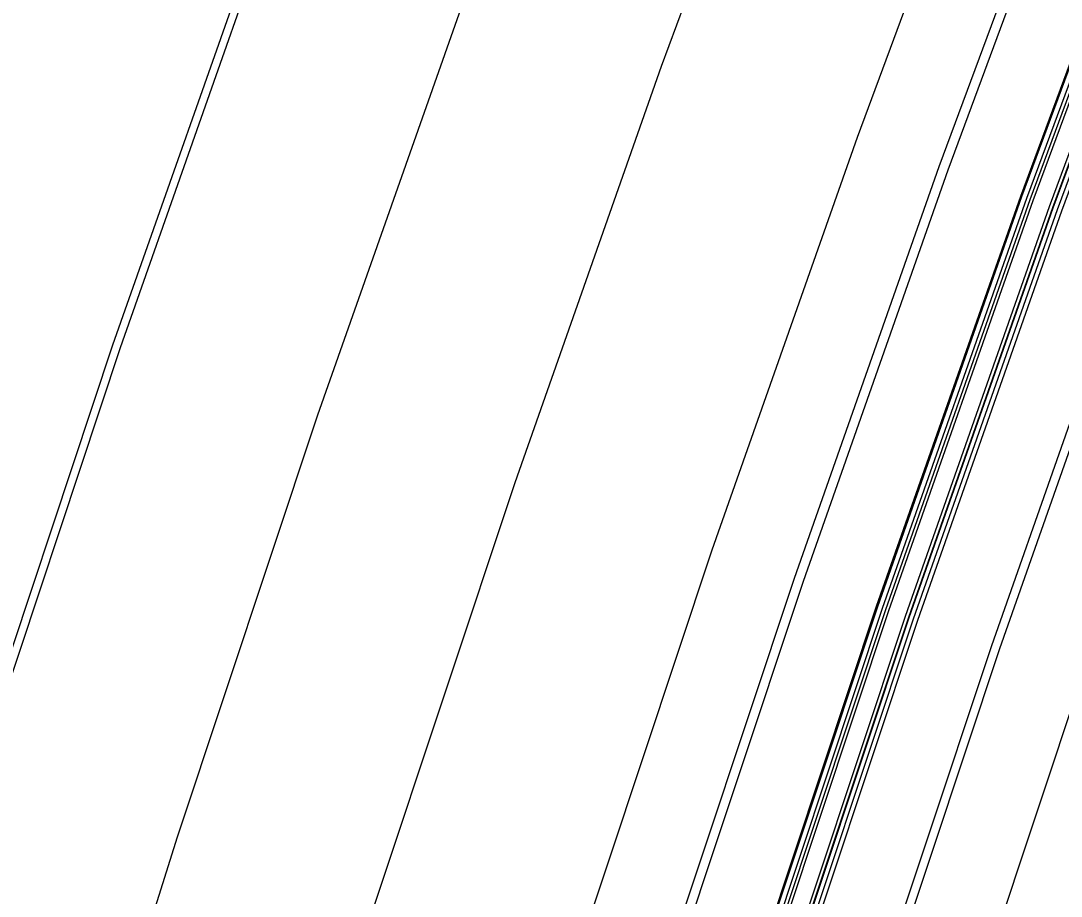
# Model space of a CAD drawing. Extents: x 1797478 to 1804836, y 246529 to 250952.
# Drawn here: x 1798015.6 to 1798075.5, y 250186.8 to 250237.2 of the extents above; entities that cross this region are included whole.
import ezdxf

# ---------------------------------------------------------------- set-up
doc = ezdxf.new("R2010")
doc.units = 0
for name, color, linetype in [('1', 7, 'Continuous'), ('DRAINAGE', 7, 'Continuous'), ('EDPV-LINE', 7, 'Continuous'), ('SHDR-UPAV', 7, 'Continuous')]:
    doc.layers.add(name, color=color, linetype=linetype)

msp = doc.modelspace()

# ---------------------------------------------------------------- linework, layer by layer
for points in [[(1798002.102, 250064.192), (1798008.058, 250088.876), (1798014.431, 250113.456), (1798021.217, 250137.925), (1798028.417, 250162.275), (1798036.026, 250186.501), (1798044.044, 250210.594), (1798052.467, 250234.549), (1798061.294, 250258.357), (1798070.522, 250282.014), (1798080.147, 250305.511), (1798090.169, 250328.842), (1798100.583, 250352.001), (1798111.387, 250374.98), (1798122.577, 250397.774), (1798134.151, 250420.375), (1798144.66, 250440.118), (1798146.105, 250442.778), (1798157.376, 250463.101), (1798158.436, 250464.975), (1798171.14, 250486.962), (1798181.526, 250504.324)], [(1798002.102, 250064.192), (1798008.058, 250088.876), (1798014.431, 250113.456), (1798021.217, 250137.925), (1798028.417, 250162.275), (1798036.026, 250186.501), (1798044.044, 250210.594), (1798052.467, 250234.549), (1798061.294, 250258.357), (1798070.522, 250282.014), (1798080.147, 250305.511), (1798090.169, 250328.842), (1798100.583, 250352.001), (1798111.387, 250374.98), (1798122.577, 250397.774), (1798134.151, 250420.375), (1798144.66, 250440.118), (1798146.105, 250442.778), (1798157.376, 250463.101), (1798158.436, 250464.975), (1798171.14, 250486.962), (1798181.526, 250504.324)], [(1798002.102, 250064.192), (1798008.058, 250088.876), (1798014.431, 250113.456), (1798021.217, 250137.925), (1798028.417, 250162.275), (1798036.026, 250186.501), (1798044.044, 250210.594), (1798052.467, 250234.549), (1798061.294, 250258.357), (1798070.522, 250282.014), (1798080.147, 250305.511), (1798090.169, 250328.842), (1798100.583, 250352.001), (1798111.387, 250374.98), (1798122.577, 250397.774), (1798134.151, 250420.375), (1798144.66, 250440.118), (1798146.105, 250442.778), (1798157.376, 250463.101), (1798158.436, 250464.975), (1798171.14, 250486.962), (1798181.526, 250504.324)], [(1798002.102, 250064.192), (1798008.058, 250088.876), (1798014.431, 250113.456), (1798021.217, 250137.925), (1798028.417, 250162.275), (1798036.026, 250186.501), (1798044.044, 250210.594), (1798052.467, 250234.549), (1798061.294, 250258.357), (1798070.522, 250282.014), (1798080.147, 250305.511), (1798090.169, 250328.842), (1798100.583, 250352.001), (1798111.387, 250374.98), (1798122.577, 250397.774), (1798134.151, 250420.375), (1798144.66, 250440.118), (1798146.105, 250442.778), (1798157.376, 250463.101), (1798158.436, 250464.975), (1798171.14, 250486.962), (1798181.526, 250504.324)], [(1797978.124, 250069.764), (1797984.327, 250094.815), (1797990.803, 250119.795), (1797997.701, 250144.662), (1798005.017, 250169.409), (1798012.75, 250194.028), (1798020.898, 250218.514), (1798029.459, 250242.858), (1798038.429, 250267.055), (1798047.807, 250291.096), (1798057.59, 250314.975), (1798067.774, 250338.686), (1798078.358, 250362.222), (1798089.337, 250385.575), (1798100.71, 250408.74), (1798112.472, 250431.709), (1798123.152, 250451.773), (1798124.621, 250454.476), (1798136.075, 250475.13), (1798137.152, 250477.035), (1798150.063, 250499.379)], [(1797978.575, 250069.66), (1797984.776, 250094.703), (1797991.25, 250119.675), (1797998.146, 250144.534), (1798005.46, 250169.274), (1798013.191, 250193.886), (1798021.336, 250218.364), (1798029.894, 250242.701), (1798038.862, 250266.89), (1798048.237, 250290.924), (1798058.016, 250314.796), (1798068.198, 250338.5), (1798078.778, 250362.028), (1798089.755, 250385.375), (1798101.124, 250408.532), (1798112.882, 250431.494), (1798123.559, 250451.553), (1798125.027, 250454.255), (1798136.478, 250474.903), (1798137.555, 250476.807), (1798150.461, 250499.144)], [(1797978.575, 250069.66), (1797984.776, 250094.703), (1797991.25, 250119.675), (1797998.146, 250144.534), (1798005.46, 250169.274), (1798013.191, 250193.886), (1798021.336, 250218.364), (1798029.894, 250242.701), (1798038.862, 250266.89), (1798048.237, 250290.924), (1798058.016, 250314.796), (1798068.198, 250338.5), (1798078.778, 250362.028), (1798089.755, 250385.375), (1798101.124, 250408.532), (1798112.882, 250431.494), (1798123.559, 250451.553), (1798125.027, 250454.255), (1798136.478, 250474.903), (1798137.555, 250476.807), (1798150.461, 250499.144)], [(1798019.699, 250085.963), (1798026.021, 250110.346), (1798032.753, 250134.62), (1798039.895, 250158.776), (1798047.444, 250182.808), (1798055.397, 250206.709), (1798063.753, 250230.472), (1798072.51, 250254.091), (1798081.664, 250277.559), (1798091.213, 250300.868), (1798101.154, 250324.013), (1798111.485, 250346.987), (1798122.203, 250369.783), (1798133.304, 250392.395), (1798144.786, 250414.816), (1798155.211, 250434.401), (1798156.644, 250437.039), (1798167.825, 250457.201), (1798168.876, 250459.06), (1798181.479, 250480.87), (1798191.782, 250498.094)], [(1798019.699, 250085.963), (1798026.021, 250110.346), (1798032.753, 250134.62), (1798039.895, 250158.776), (1798047.444, 250182.808), (1798055.397, 250206.709), (1798063.753, 250230.472), (1798072.51, 250254.091), (1798081.664, 250277.559), (1798091.213, 250300.868), (1798101.154, 250324.013), (1798111.485, 250346.987), (1798122.203, 250369.783), (1798133.304, 250392.395), (1798144.786, 250414.816), (1798155.211, 250434.401), (1798156.644, 250437.039), (1798167.825, 250457.201), (1798168.876, 250459.06), (1798181.479, 250480.87), (1798191.782, 250498.094)], [(1798019.699, 250085.963), (1798026.021, 250110.346), (1798032.753, 250134.62), (1798039.895, 250158.776), (1798047.444, 250182.808), (1798055.397, 250206.709), (1798063.753, 250230.472), (1798072.51, 250254.091), (1798081.664, 250277.559), (1798091.213, 250300.868), (1798101.154, 250324.013), (1798111.485, 250346.987), (1798122.203, 250369.783), (1798133.304, 250392.395), (1798144.786, 250414.816), (1798155.211, 250434.401), (1798156.644, 250437.039), (1798167.825, 250457.201), (1798168.876, 250459.06), (1798181.479, 250480.87), (1798191.782, 250498.094)], [(1798019.699, 250085.963), (1798026.021, 250110.346), (1798032.753, 250134.62), (1798039.895, 250158.776), (1798047.444, 250182.808), (1798055.397, 250206.709), (1798063.753, 250230.472), (1798072.51, 250254.091), (1798081.664, 250277.559), (1798091.213, 250300.868), (1798101.154, 250324.013), (1798111.485, 250346.987), (1798122.203, 250369.783), (1798133.304, 250392.395), (1798144.786, 250414.816), (1798155.211, 250434.401), (1798156.644, 250437.039), (1798167.825, 250457.201), (1798168.876, 250459.06), (1798181.479, 250480.87), (1798191.782, 250498.094)], [(1798024.549, 250084.749), (1798030.85, 250109.051), (1798037.56, 250133.243), (1798044.678, 250157.318), (1798052.201, 250181.269), (1798060.128, 250205.09), (1798068.456, 250228.774), (1798077.183, 250252.314), (1798086.307, 250275.702), (1798095.824, 250298.934), (1798105.732, 250322.001), (1798116.028, 250344.898), (1798126.71, 250367.618), (1798137.774, 250390.153), (1798149.217, 250412.499), (1798159.607, 250432.019), (1798161.035, 250434.648), (1798172.178, 250454.742), (1798173.227, 250456.595), (1798185.787, 250478.332), (1798196.056, 250495.498)], [(1798025.079, 250084.616), (1798031.377, 250108.909), (1798038.085, 250133.092), (1798045.2, 250157.159), (1798052.72, 250181.101), (1798060.644, 250204.914), (1798068.969, 250228.589), (1798077.693, 250252.12), (1798086.813, 250275.5), (1798096.327, 250298.723), (1798106.231, 250321.782), (1798116.524, 250344.67), (1798127.202, 250367.381), (1798138.261, 250389.909), (1798149.7, 250412.246), (1798160.087, 250431.759), (1798161.515, 250434.388), (1798172.653, 250454.474), (1798173.701, 250456.326), (1798186.257, 250478.055), (1798196.522, 250495.215)], [(1798036.675, 250081.714), (1798042.923, 250105.812), (1798049.577, 250129.8), (1798056.635, 250153.673), (1798064.095, 250177.423), (1798071.955, 250201.043), (1798080.213, 250224.528), (1798088.867, 250247.87), (1798097.913, 250271.062), (1798107.35, 250294.098), (1798117.175, 250316.971), (1798127.385, 250339.675), (1798137.977, 250362.204), (1798148.947, 250384.55), (1798160.294, 250406.708), (1798170.597, 250426.063), (1798172.013, 250428.671), (1798183.063, 250448.595), (1798184.102, 250450.433), (1798196.557, 250471.987), (1798206.739, 250489.009), (1798209.374, 250493.329)], [(1797990.265, 250066.943), (1797996.417, 250091.789), (1798002.841, 250116.565), (1798009.682, 250141.229), (1798016.938, 250165.774), (1798024.608, 250190.193), (1798032.69, 250214.479), (1798041.181, 250238.625), (1798050.078, 250262.624), (1798059.379, 250286.469), (1798069.082, 250310.154), (1798079.183, 250333.671), (1798089.681, 250357.015), (1798100.571, 250380.177), (1798111.851, 250403.153), (1798123.517, 250425.935), (1798134.11, 250445.835), (1798135.566, 250448.516), (1798146.927, 250469.002), (1798147.995, 250470.891), (1798160.8, 250493.053)], [(1798029.46, 250083.52), (1798035.739, 250107.739), (1798042.426, 250131.849), (1798049.52, 250155.842), (1798057.018, 250179.712), (1798064.917, 250203.451), (1798073.217, 250227.054), (1798081.914, 250250.514), (1798091.007, 250273.823), (1798100.491, 250296.975), (1798110.366, 250319.964), (1798120.627, 250342.783), (1798131.272, 250365.425), (1798142.299, 250387.884), (1798153.703, 250410.154), (1798164.058, 250429.607), (1798165.481, 250432.228), (1798176.586, 250452.253), (1798177.631, 250454.1), (1798190.148, 250475.763), (1798200.382, 250492.87)], [(1798029.751, 250083.447), (1798036.029, 250107.661), (1798042.715, 250131.766), (1798049.807, 250155.754), (1798057.303, 250179.619), (1798065.201, 250203.354), (1798073.499, 250226.953), (1798082.195, 250250.407), (1798091.285, 250273.712), (1798100.768, 250296.859), (1798110.64, 250319.844), (1798120.9, 250342.658), (1798131.543, 250365.295), (1798142.567, 250387.75), (1798153.968, 250410.015), (1798164.321, 250429.464), (1798165.745, 250432.084), (1798176.847, 250452.105), (1798177.892, 250453.952), (1798190.407, 250475.611), (1798200.639, 250492.715)], [(1798029.95, 250083.397), (1798036.227, 250107.608), (1798042.912, 250131.71), (1798050.003, 250155.694), (1798057.498, 250179.556), (1798065.395, 250203.288), (1798073.692, 250226.883), (1798082.386, 250250.334), (1798091.475, 250273.636), (1798100.957, 250296.78), (1798110.828, 250319.761), (1798121.086, 250342.572), (1798131.727, 250365.207), (1798142.75, 250387.658), (1798154.15, 250409.92), (1798164.501, 250429.367), (1798165.924, 250431.986), (1798177.026, 250452.005), (1798178.07, 250453.851), (1798190.583, 250475.507), (1798200.814, 250492.608)], [(1798030.127, 250083.353), (1798036.404, 250107.561), (1798043.088, 250131.659), (1798050.178, 250155.641), (1798057.672, 250179.5), (1798065.568, 250203.229), (1798073.864, 250226.821), (1798082.558, 250250.269), (1798091.646, 250273.568), (1798101.126, 250296.709), (1798110.996, 250319.687), (1798121.252, 250342.496), (1798131.892, 250365.127), (1798142.914, 250387.576), (1798154.312, 250409.835), (1798164.662, 250429.279), (1798166.085, 250431.899), (1798177.185, 250451.915), (1798178.229, 250453.76), (1798190.741, 250475.414), (1798200.97, 250492.513)], [(1798031.098, 250083.11), (1798037.369, 250107.302), (1798044.049, 250131.384), (1798051.134, 250155.349), (1798058.624, 250179.192), (1798066.515, 250202.905), (1798074.805, 250226.481), (1798083.492, 250249.914), (1798092.574, 250273.196), (1798102.048, 250296.322), (1798111.911, 250319.285), (1798122.161, 250342.078), (1798132.794, 250364.694), (1798143.807, 250387.128), (1798155.198, 250409.372), (1798165.542, 250428.803), (1798166.964, 250431.421), (1798178.056, 250451.423), (1798179.099, 250453.267), (1798191.603, 250474.906), (1798201.825, 250491.994)], [(1798031.292, 250083.062), (1798037.563, 250107.25), (1798044.241, 250131.329), (1798051.326, 250155.291), (1798058.814, 250179.131), (1798066.704, 250202.84), (1798074.993, 250226.413), (1798083.679, 250249.843), (1798092.76, 250273.122), (1798102.232, 250296.245), (1798112.094, 250319.205), (1798122.342, 250341.994), (1798132.974, 250364.607), (1798143.986, 250387.038), (1798155.376, 250409.279), (1798165.717, 250428.708), (1798167.139, 250431.325), (1798178.23, 250451.324), (1798179.273, 250453.169), (1798191.775, 250474.805), (1798201.996, 250491.89)], [(1798031.326, 250083.053), (1798037.597, 250107.241), (1798044.275, 250131.319), (1798051.36, 250155.281), (1798058.848, 250179.12), (1798066.737, 250202.829), (1798075.026, 250226.401), (1798083.712, 250249.83), (1798092.793, 250273.109), (1798102.265, 250296.231), (1798112.127, 250319.19), (1798122.375, 250341.979), (1798133.006, 250364.592), (1798144.018, 250387.022), (1798155.407, 250409.263), (1798165.749, 250428.691), (1798167.17, 250431.308), (1798178.261, 250451.307), (1798179.304, 250453.151), (1798191.806, 250474.787), (1798202.026, 250491.872)], [(1798031.583, 250082.989), (1798037.852, 250107.172), (1798044.53, 250131.246), (1798051.613, 250155.204), (1798059.099, 250179.038), (1798066.988, 250202.743), (1798075.275, 250226.311), (1798083.96, 250249.736), (1798093.038, 250273.011), (1798102.509, 250296.129), (1798112.369, 250319.084), (1798122.615, 250341.869), (1798133.245, 250364.478), (1798144.254, 250386.903), (1798155.642, 250409.14), (1798165.981, 250428.565), (1798167.403, 250431.181), (1798178.491, 250451.177), (1798179.534, 250453.021), (1798192.033, 250474.652), (1798202.252, 250491.734)], [(1798041.526, 250080.5), (1798047.752, 250104.516), (1798054.383, 250128.423), (1798061.417, 250152.215), (1798068.852, 250175.884), (1798076.686, 250199.425), (1798084.916, 250222.829), (1798093.54, 250246.092), (1798102.556, 250269.205), (1798111.961, 250292.163), (1798121.752, 250314.959), (1798131.927, 250337.586), (1798142.483, 250360.038), (1798153.417, 250382.309), (1798164.725, 250404.391), (1798174.993, 250423.681), (1798176.405, 250426.28), (1798187.417, 250446.137), (1798188.452, 250447.968), (1798200.865, 250469.45), (1798211.013, 250486.413), (1798213.638, 250490.718)], [(1798041.526, 250080.5), (1798047.752, 250104.516), (1798054.383, 250128.423), (1798061.417, 250152.215), (1798068.852, 250175.884), (1798076.686, 250199.425), (1798084.916, 250222.829), (1798093.54, 250246.092), (1798102.556, 250269.205), (1798111.961, 250292.163), (1798121.752, 250314.959), (1798131.927, 250337.586), (1798142.483, 250360.038), (1798153.417, 250382.309), (1798164.725, 250404.391), (1798174.993, 250423.681), (1798176.405, 250426.28), (1798187.417, 250446.137), (1798188.452, 250447.968), (1798200.865, 250469.45), (1798211.013, 250486.413), (1798213.638, 250490.718)], [(1798041.526, 250080.5), (1798047.752, 250104.516), (1798054.383, 250128.423), (1798061.417, 250152.215), (1798068.852, 250175.884), (1798076.686, 250199.425), (1798084.916, 250222.829), (1798093.54, 250246.092), (1798102.556, 250269.205), (1798111.961, 250292.163), (1798121.752, 250314.959), (1798131.927, 250337.586), (1798142.483, 250360.038), (1798153.417, 250382.309), (1798164.725, 250404.391), (1798174.993, 250423.681), (1798176.405, 250426.28), (1798187.417, 250446.137), (1798188.452, 250447.968), (1798200.865, 250469.45), (1798211.013, 250486.413), (1798213.638, 250490.718)], [(1798041.526, 250080.5), (1798047.752, 250104.516), (1798054.383, 250128.423), (1798061.417, 250152.215), (1798068.852, 250175.884), (1798076.686, 250199.425), (1798084.916, 250222.829), (1798093.54, 250246.092), (1798102.556, 250269.205), (1798111.961, 250292.163), (1798121.752, 250314.959), (1798131.927, 250337.586), (1798142.483, 250360.038), (1798153.417, 250382.309), (1798164.725, 250404.391), (1798174.993, 250423.681), (1798176.405, 250426.28), (1798187.417, 250446.137), (1798188.452, 250447.968), (1798200.865, 250469.45), (1798211.013, 250486.413), (1798213.638, 250490.718)], [(1798041.526, 250080.5), (1798047.752, 250104.516), (1798054.383, 250128.423), (1798061.417, 250152.215), (1798068.852, 250175.884), (1798076.686, 250199.425), (1798084.916, 250222.829), (1798093.54, 250246.092), (1798102.556, 250269.205), (1798111.961, 250292.163), (1798121.752, 250314.959), (1798131.927, 250337.586), (1798142.483, 250360.038), (1798153.417, 250382.309), (1798164.725, 250404.391), (1798174.993, 250423.681), (1798176.405, 250426.28), (1798187.417, 250446.137), (1798188.452, 250447.968), (1798200.865, 250469.45), (1798211.013, 250486.413), (1798213.638, 250490.718)], [(1798036.196, 250081.834), (1798042.445, 250105.94), (1798049.101, 250129.936), (1798056.162, 250153.817), (1798063.624, 250177.575), (1798071.487, 250201.203), (1798079.748, 250224.696), (1798088.404, 250248.045), (1798097.454, 250271.245), (1798106.894, 250294.289), (1798116.722, 250317.17), (1798126.936, 250339.882), (1798137.531, 250362.418), (1798148.505, 250384.772), (1798159.856, 250406.937), (1798170.162, 250426.299), (1798171.579, 250428.907), (1798182.632, 250448.839), (1798183.672, 250450.677), (1798196.131, 250472.238), (1798206.317, 250489.266)]]:
    msp.add_lwpolyline(points)
at = {"layer": '1'}
msp.add_lwpolyline([(1798002.102, 250064.192), (1798008.058, 250088.876), (1798014.431, 250113.456), (1798021.217, 250137.925), (1798028.417, 250162.275), (1798036.026, 250186.501), (1798044.044, 250210.594), (1798052.467, 250234.549), (1798061.294, 250258.357), (1798070.522, 250282.014), (1798080.147, 250305.511), (1798090.169, 250328.842), (1798100.583, 250352.001), (1798111.387, 250374.98), (1798122.577, 250397.774), (1798134.151, 250420.375), (1798144.66, 250440.118), (1798146.105, 250442.778), (1798157.376, 250463.101), (1798158.436, 250464.975), (1798171.14, 250486.962), (1798181.526, 250504.324)], dxfattribs=at)
at = {"layer": 'DRAINAGE'}
for points in [[(1798029.46, 250083.52), (1798035.739, 250107.739), (1798042.426, 250131.849), (1798049.52, 250155.842), (1798057.018, 250179.712), (1798064.917, 250203.451), (1798073.217, 250227.054), (1798081.914, 250250.514), (1798091.007, 250273.823), (1798100.491, 250296.975), (1798110.366, 250319.964), (1798120.627, 250342.783), (1798131.272, 250365.425), (1798142.299, 250387.884), (1798153.703, 250410.154), (1798164.058, 250429.607), (1798165.481, 250432.228), (1798176.586, 250452.253), (1798177.631, 250454.1), (1798190.148, 250475.763), (1798200.382, 250492.87)], [(1798031.583, 250082.989), (1798037.852, 250107.172), (1798044.53, 250131.246), (1798051.613, 250155.204), (1798059.099, 250179.038), (1798066.988, 250202.743), (1798075.275, 250226.311), (1798083.96, 250249.736), (1798093.038, 250273.011), (1798102.509, 250296.129), (1798112.369, 250319.084), (1798122.615, 250341.869), (1798133.245, 250364.478), (1798144.254, 250386.903), (1798155.642, 250409.14), (1798165.981, 250428.565), (1798167.403, 250431.181), (1798178.491, 250451.177), (1798179.534, 250453.021), (1798192.033, 250474.652), (1798202.252, 250491.734)]]:
    msp.add_lwpolyline(points, dxfattribs=at)
at = {"layer": 'EDPV-LINE'}
for points in [[(1797978.575, 250069.66), (1797984.776, 250094.703), (1797991.25, 250119.675), (1797998.146, 250144.534), (1798005.46, 250169.274), (1798013.191, 250193.886), (1798021.336, 250218.364), (1798029.894, 250242.701), (1798038.862, 250266.89), (1798048.237, 250290.924), (1798058.016, 250314.796), (1798068.198, 250338.5), (1798078.778, 250362.028), (1798089.755, 250385.375), (1798101.124, 250408.532), (1798112.882, 250431.494), (1798123.559, 250451.553), (1798125.027, 250454.255), (1798136.478, 250474.903), (1798137.555, 250476.807), (1798150.461, 250499.144)], [(1797978.575, 250069.66), (1797984.776, 250094.703), (1797991.25, 250119.675), (1797998.146, 250144.534), (1798005.46, 250169.274), (1798013.191, 250193.886), (1798021.336, 250218.364), (1798029.894, 250242.701), (1798038.862, 250266.89), (1798048.237, 250290.924), (1798058.016, 250314.796), (1798068.198, 250338.5), (1798078.778, 250362.028), (1798089.755, 250385.375), (1798101.124, 250408.532), (1798112.882, 250431.494), (1798123.559, 250451.553), (1798125.027, 250454.255), (1798136.478, 250474.903), (1798137.555, 250476.807), (1798150.461, 250499.144)], [(1797978.575, 250069.66), (1797984.776, 250094.703), (1797991.25, 250119.675), (1797998.146, 250144.534), (1798005.46, 250169.274), (1798013.191, 250193.886), (1798021.336, 250218.364), (1798029.894, 250242.701), (1798038.862, 250266.89), (1798048.237, 250290.924), (1798058.016, 250314.796), (1798068.198, 250338.5), (1798078.778, 250362.028), (1798089.755, 250385.375), (1798101.124, 250408.532), (1798112.882, 250431.494), (1798123.559, 250451.553), (1798125.027, 250454.255), (1798136.478, 250474.903), (1798137.555, 250476.807), (1798150.461, 250499.144)], [(1797978.575, 250069.66), (1797984.776, 250094.703), (1797991.25, 250119.675), (1797998.146, 250144.534), (1798005.46, 250169.274), (1798013.191, 250193.886), (1798021.336, 250218.364), (1798029.894, 250242.701), (1798038.862, 250266.89), (1798048.237, 250290.924), (1798058.016, 250314.796), (1798068.198, 250338.5), (1798078.778, 250362.028), (1798089.755, 250385.375), (1798101.124, 250408.532), (1798112.882, 250431.494), (1798123.559, 250451.553), (1798125.027, 250454.255), (1798136.478, 250474.903), (1798137.555, 250476.807), (1798150.461, 250499.144)], [(1798019.699, 250085.963), (1798026.021, 250110.346), (1798032.753, 250134.62), (1798039.895, 250158.776), (1798047.444, 250182.808), (1798055.397, 250206.709), (1798063.753, 250230.472), (1798072.51, 250254.091), (1798081.664, 250277.559), (1798091.213, 250300.868), (1798101.154, 250324.013), (1798111.485, 250346.987), (1798122.203, 250369.783), (1798133.304, 250392.395), (1798144.786, 250414.816), (1798155.211, 250434.401), (1798156.644, 250437.039), (1798167.825, 250457.201), (1798168.876, 250459.06), (1798181.479, 250480.87), (1798191.782, 250498.094)], [(1798019.699, 250085.963), (1798026.021, 250110.346), (1798032.753, 250134.62), (1798039.895, 250158.776), (1798047.444, 250182.808), (1798055.397, 250206.709), (1798063.753, 250230.472), (1798072.51, 250254.091), (1798081.664, 250277.559), (1798091.213, 250300.868), (1798101.154, 250324.013), (1798111.485, 250346.987), (1798122.203, 250369.783), (1798133.304, 250392.395), (1798144.786, 250414.816), (1798155.211, 250434.401), (1798156.644, 250437.039), (1798167.825, 250457.201), (1798168.876, 250459.06), (1798181.479, 250480.87), (1798191.782, 250498.094)], [(1798029.46, 250083.52), (1798035.739, 250107.739), (1798042.426, 250131.849), (1798049.52, 250155.842), (1798057.018, 250179.712), (1798064.917, 250203.451), (1798073.217, 250227.054), (1798081.914, 250250.514), (1798091.007, 250273.823), (1798100.491, 250296.975), (1798110.366, 250319.964), (1798120.627, 250342.783), (1798131.272, 250365.425), (1798142.299, 250387.884), (1798153.703, 250410.154), (1798164.058, 250429.607), (1798165.481, 250432.228), (1798176.586, 250452.253), (1798177.631, 250454.1), (1798190.148, 250475.763), (1798200.382, 250492.87)], [(1798031.583, 250082.989), (1798037.852, 250107.172), (1798044.53, 250131.246), (1798051.613, 250155.204), (1798059.099, 250179.038), (1798066.988, 250202.743), (1798075.275, 250226.311), (1798083.96, 250249.736), (1798093.038, 250273.011), (1798102.509, 250296.129), (1798112.369, 250319.084), (1798122.615, 250341.869), (1798133.245, 250364.478), (1798144.254, 250386.903), (1798155.642, 250409.14), (1798165.981, 250428.565), (1798167.403, 250431.181), (1798178.491, 250451.177), (1798179.534, 250453.021), (1798192.033, 250474.652), (1798202.252, 250491.734)], [(1798041.526, 250080.5), (1798047.752, 250104.516), (1798054.383, 250128.423), (1798061.417, 250152.215), (1798068.852, 250175.884), (1798076.686, 250199.425), (1798084.916, 250222.829), (1798093.54, 250246.092), (1798102.556, 250269.205), (1798111.961, 250292.163), (1798121.752, 250314.959), (1798131.927, 250337.586), (1798142.483, 250360.038), (1798153.417, 250382.309), (1798164.725, 250404.391), (1798174.993, 250423.681), (1798176.405, 250426.28), (1798187.417, 250446.137), (1798188.452, 250447.968), (1798200.865, 250469.45), (1798211.013, 250486.413), (1798213.638, 250490.718)]]:
    msp.add_lwpolyline(points, dxfattribs=at)
at = {"layer": 'SHDR-UPAV'}
for points in [[(1798029.4, 250083.535), (1798035.679, 250107.755), (1798042.367, 250131.866), (1798049.46, 250155.86), (1798056.959, 250179.731), (1798064.859, 250203.472), (1798073.159, 250227.076), (1798081.857, 250250.536), (1798090.949, 250273.846), (1798100.434, 250296.999), (1798110.309, 250319.989), (1798120.571, 250342.809), (1798131.216, 250365.452), (1798142.243, 250387.912), (1798153.648, 250410.183), (1798164.003, 250429.637), (1798165.427, 250432.257), (1798176.532, 250452.283), (1798177.577, 250454.13), (1798190.095, 250475.794), (1798200.329, 250492.902)], [(1798029.4, 250083.535), (1798035.679, 250107.755), (1798042.367, 250131.866), (1798049.46, 250155.86), (1798056.959, 250179.731), (1798064.859, 250203.472), (1798073.159, 250227.076), (1798081.857, 250250.536), (1798090.949, 250273.846), (1798100.434, 250296.999), (1798110.309, 250319.989), (1798120.571, 250342.809), (1798131.216, 250365.452), (1798142.243, 250387.912), (1798153.648, 250410.183), (1798164.003, 250429.637), (1798165.427, 250432.257), (1798176.532, 250452.283), (1798177.577, 250454.13), (1798190.095, 250475.794), (1798200.329, 250492.902)], [(1798031.825, 250082.928), (1798038.094, 250107.107), (1798044.77, 250131.177), (1798051.852, 250155.131), (1798059.337, 250178.961), (1798067.224, 250202.662), (1798075.51, 250226.226), (1798084.193, 250249.647), (1798093.27, 250272.918), (1798102.74, 250296.032), (1798112.598, 250318.983), (1798122.842, 250341.764), (1798133.47, 250364.369), (1798144.478, 250386.791), (1798155.863, 250409.024), (1798166.201, 250428.446), (1798167.622, 250431.062), (1798178.709, 250451.054), (1798179.752, 250452.898), (1798192.249, 250474.525), (1798202.466, 250491.605)], [(1798031.825, 250082.928), (1798038.094, 250107.107), (1798044.77, 250131.177), (1798051.852, 250155.131), (1798059.337, 250178.961), (1798067.224, 250202.662), (1798075.51, 250226.226), (1798084.193, 250249.647), (1798093.27, 250272.918), (1798102.74, 250296.032), (1798112.598, 250318.983), (1798122.842, 250341.764), (1798133.47, 250364.369), (1798144.478, 250386.791), (1798155.863, 250409.024), (1798166.201, 250428.446), (1798167.622, 250431.062), (1798178.709, 250451.054), (1798179.752, 250452.898), (1798192.249, 250474.525), (1798202.466, 250491.605)]]:
    msp.add_lwpolyline(points, dxfattribs=at)

doc.saveas('drawing.dxf')
